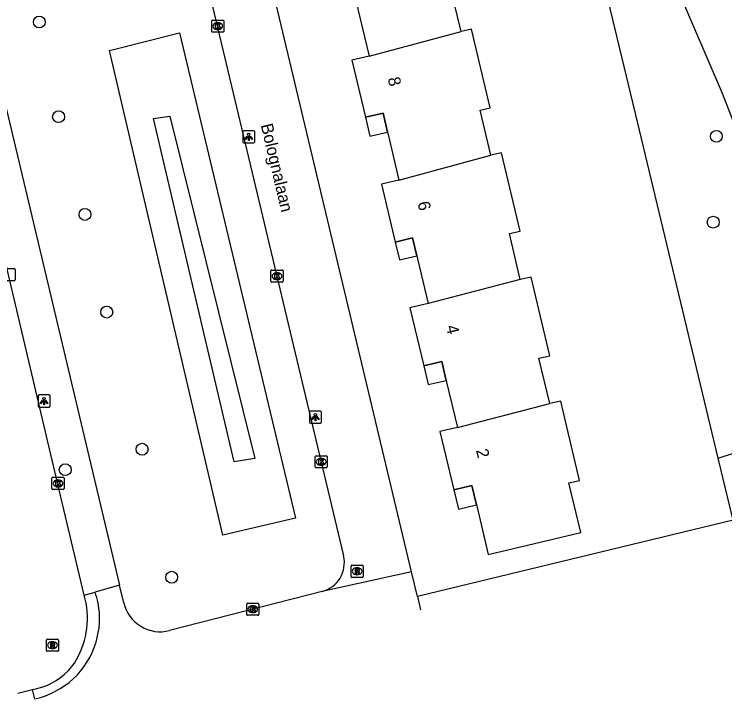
# Model space of a CAD drawing. Extents: x 162082 to 163393, y 388091 to 388632.
# Drawn here: x 163068.5 to 163126.9, y 388105.3 to 388161.6 of the extents above; entities that cross this region are included whole.
import ezdxf

# ---------------------------------------------------------------- set-up
doc = ezdxf.new("R2010")
doc.units = 0
for name, color, linetype in [('IMGEO_Boom', 7, 'Continuous'), ('IMGEO_Groenvoorziening', 7, 'Continuous'), ('IMGEO_Kolk', 7, 'Continuous'), ('IMGEO_Lichtpunt', 7, 'Continuous'), ('IMGEO_Loofbos', 7, 'Continuous'), ('IMGEO_Openbare_ruimte_label', 7, 'Continuous'), ('IMGEO_Pand', 7, 'Continuous'), ('IMGEO_Pand_nummerreeks', 7, 'Continuous'), ('IMGEO_Pand_overbouw', 7, 'Continuous'), ('IMGEO_Rijbaan_lokaal_open', 7, 'Continuous'), ('IMGEO_Rioolput', 7, 'Continuous'), ('IMGEO_Voetpad_open', 7, 'Continuous')]:
    doc.layers.add(name, color=color, linetype=linetype)

msp = doc.modelspace()

# ---------------------------------------------------------------- linework, layer by layer
at = {"layer": 'IMGEO_Boom'}
for centre in [(163070.519, 388160.931), (163072.102, 388153.145), (163126.198, 388151.53), (163074.273, 388145.107), (163125.936, 388144.473), (163076.069, 388137.076), (163078.974, 388125.8), (163072.651, 388124.118), (163081.408, 388115.275)]:
    msp.add_circle(centre, 0.489, dxfattribs=at)
at = {"layer": 'IMGEO_Groenvoorziening'}
for points in [[(163082.046, 388160.029), (163091.576, 388120.142), (163085.618, 388118.741), (163076.279, 388158.581), (163082.046, 388160.029)], [(163079.902, 388152.986), (163081.253, 388153.196), (163088.24, 388125.028), (163086.548, 388124.756), (163079.902, 388152.986)], [(163127.581, 388119.977), (163126.359, 388125.058)]]:
    msp.add_lwpolyline(points, dxfattribs=at)
at = {"layer": 'IMGEO_Kolk'}
for p, q in [((163084.694, 388160.163), (163084.694, 388161.015)), ((163084.769, 388161.089), (163085.621, 388161.089)), ((163085.182, 388160.869), (163085.207, 388160.869)), ((163085.695, 388161.015), (163085.695, 388160.163)), ((163085.205, 388160.309), (163085.18, 388160.309)), ((163085.621, 388160.089), (163084.769, 388160.089)), ((163067.604, 388140.658), (163068.456, 388140.658)), ((163068.53, 388140.584), (163068.53, 388139.732)), ((163089.565, 388139.609), (163089.565, 388140.461)), ((163089.64, 388140.535), (163090.492, 388140.535)), ((163090.053, 388140.315), (163090.078, 388140.315)), ((163090.566, 388140.461), (163090.566, 388139.609)), ((163090.076, 388139.755), (163090.051, 388139.755)), ((163068.456, 388139.658), (163067.604, 388139.658)), ((163090.492, 388139.535), (163089.64, 388139.535)), ((163093.196, 388124.339), (163093.196, 388125.191)), ((163093.271, 388125.265), (163094.123, 388125.265)), ((163094.197, 388125.191), (163094.197, 388124.339)), ((163093.684, 388125.045), (163093.709, 388125.045)), ((163094.123, 388124.265), (163093.271, 388124.265)), ((163093.707, 388124.485), (163093.682, 388124.485)), ((163071.562, 388122.565), (163071.562, 388123.417)), ((163071.637, 388123.491), (163072.489, 388123.491)), ((163072.563, 388123.417), (163072.563, 388122.565)), ((163072.05, 388123.271), (163072.075, 388123.271)), ((163072.489, 388122.491), (163071.637, 388122.491)), ((163072.073, 388122.711), (163072.048, 388122.711)), ((163087.574, 388112.219), (163087.574, 388113.071)), ((163087.649, 388113.145), (163088.501, 388113.145)), ((163088.062, 388112.925), (163088.087, 388112.925)), ((163088.575, 388113.071), (163088.575, 388112.219)), ((163088.085, 388112.365), (163088.06, 388112.365)), ((163088.501, 388112.145), (163087.649, 388112.145))]:
    msp.add_line(p, q, dxfattribs=at)
for points in [[(163084.694, 388160.163), (163084.694, 388161.015)], [(163084.769, 388161.089), (163085.621, 388161.089)], [(163085.015, 388160.789), (163085.138, 388160.789), (163085.138, 388160.638), (163085.268, 388160.789), (163085.432, 388160.789), (163085.286, 388160.638), (163085.439, 388160.389), (163085.287, 388160.389), (163085.202, 388160.553), (163085.138, 388160.486), (163085.138, 388160.389), (163085.015, 388160.389), (163085.015, 388160.789)], [(163085.695, 388161.015), (163085.695, 388160.163)], [(163085.621, 388160.089), (163084.769, 388160.089)], [(163067.604, 388140.658), (163068.456, 388140.658)], [(163068.53, 388140.584), (163068.53, 388139.732)], [(163089.565, 388139.609), (163089.565, 388140.461)], [(163089.64, 388140.535), (163090.492, 388140.535)], [(163090.566, 388140.461), (163090.566, 388139.609)], [(163089.886, 388140.235), (163090.009, 388140.235), (163090.009, 388140.084), (163090.139, 388140.235), (163090.303, 388140.235), (163090.157, 388140.084), (163090.31, 388139.835), (163090.158, 388139.835), (163090.073, 388139.999), (163090.009, 388139.932), (163090.009, 388139.835), (163089.886, 388139.835), (163089.886, 388140.235)], [(163068.456, 388139.658), (163067.604, 388139.658)], [(163090.492, 388139.535), (163089.64, 388139.535)], [(163093.196, 388124.339), (163093.196, 388125.191)], [(163093.271, 388125.265), (163094.123, 388125.265)], [(163094.197, 388125.191), (163094.197, 388124.339)], [(163093.517, 388124.965), (163093.64, 388124.965), (163093.64, 388124.814), (163093.77, 388124.965), (163093.934, 388124.965), (163093.788, 388124.814), (163093.941, 388124.565), (163093.789, 388124.565), (163093.704, 388124.729), (163093.64, 388124.662), (163093.64, 388124.565), (163093.517, 388124.565), (163093.517, 388124.965)], [(163094.123, 388124.265), (163093.271, 388124.265)], [(163071.562, 388122.565), (163071.562, 388123.417)], [(163071.637, 388123.491), (163072.489, 388123.491)], [(163072.563, 388123.417), (163072.563, 388122.565)], [(163071.883, 388123.191), (163072.006, 388123.191), (163072.006, 388123.04), (163072.136, 388123.191), (163072.3, 388123.191), (163072.154, 388123.04), (163072.307, 388122.791), (163072.155, 388122.791), (163072.07, 388122.955), (163072.006, 388122.888), (163072.006, 388122.791), (163071.883, 388122.791), (163071.883, 388123.191)], [(163072.489, 388122.491), (163071.637, 388122.491)], [(163087.574, 388112.219), (163087.574, 388113.071)], [(163087.649, 388113.145), (163088.501, 388113.145)], [(163087.895, 388112.845), (163088.018, 388112.845), (163088.018, 388112.694), (163088.148, 388112.845), (163088.312, 388112.845), (163088.166, 388112.694), (163088.319, 388112.445), (163088.167, 388112.445), (163088.082, 388112.609), (163088.018, 388112.542), (163088.018, 388112.445), (163087.895, 388112.445), (163087.895, 388112.845)], [(163088.575, 388113.071), (163088.575, 388112.219)], [(163088.501, 388112.145), (163087.649, 388112.145)]]:
    msp.add_lwpolyline(points, dxfattribs=at)
for centre, start, end in [((163084.771, 388161.013), 91.55205, 178.44795), ((163084.771, 388161.013), 91.55205, 178.44795), ((163085.619, 388161.013), 1.55205, 88.44795), ((163085.619, 388161.013), 1.55205, 88.44795), ((163084.771, 388160.165), 181.55205, 268.44795), ((163084.771, 388160.165), 181.55205, 268.44795), ((163085.619, 388160.165), 271.55205, 358.44795), ((163085.619, 388160.165), 271.55205, 358.44795), ((163068.454, 388140.582), 1.55205, 88.44795), ((163068.454, 388140.582), 1.55205, 88.44795), ((163089.642, 388140.459), 91.55205, 178.44795), ((163089.642, 388140.459), 91.55205, 178.44795), ((163090.49, 388140.459), 1.55205, 88.44795), ((163090.49, 388140.459), 1.55205, 88.44795), ((163068.454, 388139.734), 271.55205, 358.44795), ((163068.454, 388139.734), 271.55205, 358.44795), ((163089.642, 388139.611), 181.55205, 268.44795), ((163089.642, 388139.611), 181.55205, 268.44795), ((163090.49, 388139.611), 271.55205, 358.44795), ((163090.49, 388139.611), 271.55205, 358.44795), ((163093.273, 388125.189), 91.55205, 178.44795), ((163093.273, 388125.189), 91.55205, 178.44795), ((163094.121, 388125.189), 1.55205, 88.44795), ((163094.121, 388125.189), 1.55205, 88.44795), ((163093.273, 388124.341), 181.55205, 268.44795), ((163093.273, 388124.341), 181.55205, 268.44795), ((163094.121, 388124.341), 271.55205, 358.44795), ((163094.121, 388124.341), 271.55205, 358.44795), ((163071.639, 388123.415), 91.55205, 178.44795), ((163071.639, 388123.415), 91.55205, 178.44795), ((163072.487, 388123.415), 1.55205, 88.44795), ((163072.487, 388123.415), 1.55205, 88.44795), ((163071.639, 388122.567), 181.55205, 268.44795), ((163071.639, 388122.567), 181.55205, 268.44795), ((163072.487, 388122.567), 271.55205, 358.44795), ((163072.487, 388122.567), 271.55205, 358.44795), ((163087.651, 388113.069), 91.55205, 178.44795), ((163087.651, 388113.069), 91.55205, 178.44795), ((163088.499, 388113.069), 1.55205, 88.44795), ((163088.499, 388113.069), 1.55205, 88.44795), ((163087.651, 388112.221), 181.55205, 268.44795), ((163087.651, 388112.221), 181.55205, 268.44795), ((163088.499, 388112.221), 271.55205, 358.44795), ((163088.499, 388112.221), 271.55205, 358.44795)]:
    msp.add_arc(centre, 0.0765, start, end, dxfattribs=at)
for centre, major_axis, ratio, start_param, end_param in [((163085.181, 388160.589), (-0.387, 0.002), 0.722429, 4.712389, 7.853982), ((163085.206, 388160.589), (-0.39, 0.002), 0.717154, 1.570796, 4.712389), ((163090.052, 388140.035), (-0.387, 0.002), 0.722429, 4.712389, 7.853982), ((163090.077, 388140.035), (-0.39, 0.002), 0.717154, 1.570796, 4.712389), ((163093.683, 388124.765), (-0.387, 0.002), 0.722429, 4.712389, 7.853982), ((163093.708, 388124.765), (-0.39, 0.002), 0.717154, 1.570796, 4.712389), ((163072.049, 388122.991), (-0.387, 0.002), 0.722429, 4.712389, 7.853982), ((163072.074, 388122.991), (-0.39, 0.002), 0.717154, 1.570796, 4.712389), ((163088.061, 388112.645), (-0.387, 0.002), 0.722429, 4.712389, 7.853982), ((163088.086, 388112.645), (-0.39, 0.002), 0.717154, 1.570796, 4.712389)]:
    msp.add_ellipse(centre, major_axis=major_axis, ratio=ratio, start_param=start_param, end_param=end_param, dxfattribs=at)
at = {"layer": 'IMGEO_Lichtpunt'}
for p, q in [((163087.245, 388151.891), (163087.245, 388151.084)), ((163087.245, 388151.891), (163087.245, 388151.084)), ((163088.147, 388151.986), (163087.339, 388151.986)), ((163088.147, 388151.986), (163087.339, 388151.986)), ((163088.241, 388151.084), (163088.241, 388151.891)), ((163088.241, 388151.084), (163088.241, 388151.891)), ((163087.339, 388150.99), (163088.147, 388150.99)), ((163087.339, 388150.99), (163088.147, 388150.99)), ((163070.416, 388130.17), (163070.416, 388129.363)), ((163070.416, 388130.17), (163070.416, 388129.363)), ((163071.318, 388130.265), (163070.51, 388130.265)), ((163071.318, 388130.265), (163070.51, 388130.265)), ((163071.412, 388129.363), (163071.412, 388130.17)), ((163071.412, 388129.363), (163071.412, 388130.17)), ((163070.51, 388129.269), (163071.318, 388129.269)), ((163070.51, 388129.269), (163071.318, 388129.269)), ((163092.731, 388128.847), (163092.731, 388128.04)), ((163092.731, 388128.847), (163092.731, 388128.04)), ((163093.633, 388128.942), (163092.825, 388128.942)), ((163093.633, 388128.942), (163092.825, 388128.942)), ((163093.727, 388128.04), (163093.727, 388128.847)), ((163093.727, 388128.04), (163093.727, 388128.847)), ((163092.825, 388127.946), (163093.633, 388127.946)), ((163092.825, 388127.946), (163093.633, 388127.946))]:
    msp.add_line(p, q, dxfattribs=at)
for points in [[(163087.619, 388151.555), (163087.658, 388151.527), (163087.47, 388151.265), (163087.432, 388151.292), (163087.619, 388151.555)], [(163087.721, 388151.507), (163087.768, 388151.507), (163087.768, 388151.185), (163087.721, 388151.185), (163087.721, 388151.507)], [(163087.831, 388151.527), (163087.869, 388151.554), (163088.056, 388151.292), (163088.017, 388151.264), (163087.831, 388151.527)], [(163070.79, 388129.834), (163070.829, 388129.806), (163070.641, 388129.544), (163070.603, 388129.571), (163070.79, 388129.834)], [(163071.002, 388129.806), (163071.04, 388129.833), (163071.227, 388129.571), (163071.188, 388129.543), (163071.002, 388129.806)], [(163070.892, 388129.786), (163070.939, 388129.786), (163070.939, 388129.464), (163070.892, 388129.464), (163070.892, 388129.786)], [(163093.105, 388128.511), (163093.144, 388128.483), (163092.956, 388128.221), (163092.918, 388128.248), (163093.105, 388128.511)], [(163093.207, 388128.463), (163093.254, 388128.463), (163093.254, 388128.141), (163093.207, 388128.141), (163093.207, 388128.463)], [(163093.317, 388128.483), (163093.355, 388128.51), (163093.542, 388128.248), (163093.503, 388128.22), (163093.317, 388128.483)]]:
    msp.add_lwpolyline(points, dxfattribs=at)
for centre in [(163087.744, 388151.689), (163070.915, 388129.968), (163093.23, 388128.645)]:
    msp.add_circle(centre, 0.0994, dxfattribs=at)
for centre, start, end in [((163087.339, 388151.891), 90, 180), ((163087.339, 388151.891), 90, 180), ((163088.147, 388151.891), 0, 90), ((163088.147, 388151.891), 0, 90), ((163087.339, 388151.084), 180, 270), ((163087.339, 388151.084), 180, 270), ((163088.147, 388151.084), 270, 0), ((163088.147, 388151.084), 270, 360), ((163070.51, 388130.17), 90, 180), ((163070.51, 388130.17), 90, 180), ((163071.318, 388130.17), 0, 90), ((163071.318, 388130.17), 0, 90), ((163070.51, 388129.363), 180, 270), ((163070.51, 388129.363), 180, 270), ((163071.318, 388129.363), 270, 0), ((163071.318, 388129.363), 270, 360), ((163092.825, 388128.847), 90, 180), ((163092.825, 388128.847), 90, 180), ((163093.633, 388128.847), 0, 90), ((163093.633, 388128.847), 0, 90), ((163092.825, 388128.04), 180, 270), ((163092.825, 388128.04), 180, 270), ((163093.633, 388128.04), 270, 0), ((163093.633, 388128.04), 270, 360)]:
    msp.add_arc(centre, 0.0946, start, end, dxfattribs=at)
at = {"layer": 'IMGEO_Loofbos'}
for points in [[(163126.359, 388125.058), (163119.543, 388153.395), (163117.682, 388161.135), (163114.324, 388175.098)], [(163114.324, 388175.098), (163120.66, 388173.609), (163122.979, 388163.701), (163126.685, 388155.076), (163131.768, 388141.947), (163136.341, 388128.32)], [(163126.359, 388125.058), (163136.341, 388128.32)]]:
    msp.add_lwpolyline(points, dxfattribs=at)
at = {"layer": 'IMGEO_Pand'}
for points in [[(163105.209, 388160.137), (163104.319, 388163.881), (163105.233, 388164.098), (163104.874, 388165.607), (163103.718, 388170.471), (163093.714, 388168.093), (163094.845, 388163.336), (163096.32, 388163.687), (163096.704, 388162.073), (163096.727, 388161.975), (163097.641, 388158.131)], [(163107.66, 388149.976), (163106.777, 388153.694), (163107.583, 388153.886), (163106.049, 388160.337), (163105.209, 388160.137)], [(163097.641, 388158.131), (163105.209, 388160.137)], [(163097.641, 388158.131), (163096.219, 388157.793), (163097.335, 388153.097), (163098.788, 388153.443), (163099.159, 388151.879), (163099.209, 388151.669), (163100.096, 388147.937)], [(163100.096, 388147.937), (163107.66, 388149.976)], [(163110.075, 388139.744), (163109.176, 388143.526), (163110.056, 388143.736), (163108.524, 388150.182), (163107.66, 388149.976)], [(163100.096, 388147.937), (163098.66, 388147.595), (163099.792, 388142.834), (163101.207, 388143.17), (163101.555, 388141.707), (163101.613, 388141.462), (163102.486, 388137.791)], [(163110.075, 388139.744), (163102.486, 388137.791)], [(163112.49, 388129.551), (163111.604, 388133.276), (163112.492, 388133.487), (163110.955, 388139.953), (163110.075, 388139.744)], [(163102.486, 388137.791), (163100.998, 388137.437), (163102.132, 388132.664), (163103.609, 388133.015), (163103.977, 388131.464), (163104.012, 388131.319), (163104.897, 388127.593)], [(163104.897, 388127.593), (163103.47, 388127.254), (163104.607, 388122.47), (163106.087, 388122.822), (163106.468, 388121.218), (163106.487, 388121.137), (163107.434, 388117.154), (163115.042, 388118.962), (163114.075, 388123.03), (163114.948, 388123.238), (163113.791, 388128.103), (163113.396, 388129.766), (163112.49, 388129.551)], [(163104.897, 388127.593), (163112.49, 388129.551)]]:
    msp.add_lwpolyline(points, dxfattribs=at)
at = {"layer": 'IMGEO_Pand_overbouw'}
for points in [[(163098.788, 388153.443), (163097.335, 388153.097), (163097.707, 388151.533), (163099.159, 388151.879)], [(163101.207, 388143.17), (163099.792, 388142.834), (163100.14, 388141.37), (163101.555, 388141.707)], [(163103.609, 388133.015), (163102.132, 388132.664), (163102.501, 388131.113), (163103.977, 388131.464)], [(163106.087, 388122.822), (163104.607, 388122.47), (163104.995, 388120.867), (163106.468, 388121.218)]]:
    msp.add_lwpolyline(points, close=True, dxfattribs=at)
at = {"layer": 'IMGEO_Rijbaan_lokaal_open'}
for points in [[(163074.216, 388113.79), (163072.028, 388123.037), (163062.831, 388161.898)], [(163074.372, 388113.132), (163074.216, 388113.79)], [(163068.765, 388105.728), (163069.973, 388106.033)], [(163069.973, 388106.033), (163070.309, 388106.118)]]:
    msp.add_lwpolyline(points, dxfattribs=at)
for centre, radius, start, end in [((163067.656, 388111.901), 6.828, 324.3751, 10.38563), ((163069.114, 388111.261), 5.28, 283.07707, 320.80204)]:
    msp.add_arc(centre, radius, start, end, dxfattribs=at)
at = {"layer": 'IMGEO_Rioolput'}
for p, q in [((163096.155, 388115.339), (163096.155, 388116.191)), ((163096.23, 388116.265), (163097.082, 388116.265)), ((163096.643, 388116.045), (163096.668, 388116.045)), ((163097.156, 388116.191), (163097.156, 388115.339)), ((163097.082, 388115.265), (163096.23, 388115.265)), ((163096.666, 388115.485), (163096.641, 388115.485)), ((163071.101, 388109.256), (163071.101, 388110.108)), ((163071.176, 388110.182), (163072.028, 388110.182)), ((163071.589, 388109.962), (163071.614, 388109.962)), ((163072.102, 388110.108), (163072.102, 388109.256)), ((163071.612, 388109.402), (163071.587, 388109.402)), ((163072.028, 388109.182), (163071.176, 388109.182))]:
    msp.add_line(p, q, dxfattribs=at)
for points in [[(163096.155, 388115.339), (163096.155, 388116.191)], [(163096.23, 388116.265), (163097.082, 388116.265)], [(163096.744, 388115.963), (163096.492, 388115.965), (163096.492, 388115.565)], [(163096.67, 388115.884), (163096.616, 388115.884), (163096.616, 388115.803)], [(163096.616, 388115.803), (163096.668, 388115.803)], [(163097.156, 388116.191), (163097.156, 388115.339)], [(163097.082, 388115.265), (163096.23, 388115.265)], [(163096.492, 388115.565), (163096.616, 388115.565), (163096.616, 388115.727), (163096.627, 388115.727)], [(163096.674, 388115.698), (163096.745, 388115.565), (163096.885, 388115.565), (163096.82, 388115.691)], [(163071.101, 388109.256), (163071.101, 388110.108)], [(163071.176, 388110.182), (163072.028, 388110.182)], [(163072.102, 388110.108), (163072.102, 388109.256)], [(163071.69, 388109.88), (163071.438, 388109.882), (163071.438, 388109.482)], [(163071.438, 388109.482), (163071.562, 388109.482), (163071.562, 388109.644), (163071.573, 388109.644)], [(163071.616, 388109.801), (163071.562, 388109.801), (163071.562, 388109.72)], [(163071.562, 388109.72), (163071.614, 388109.72)], [(163071.62, 388109.615), (163071.691, 388109.482), (163071.831, 388109.482), (163071.766, 388109.608)], [(163072.028, 388109.182), (163071.176, 388109.182)]]:
    msp.add_lwpolyline(points, dxfattribs=at)
for centre, radius, start, end in [((163096.232, 388116.189), 0.0765, 91.55205, 178.44795), ((163096.232, 388116.189), 0.0765, 91.55205, 178.44795), ((163096.652, 388115.992), 0.19, 274.7715, 282.96867), ((163096.676, 388115.788), 0.0964, 77.00612, 93.18647), ((163096.69, 388115.845), 0.0378, 276.66336, 79.67722), ((163096.743, 388115.853), 0.109, 350.36119, 89.41601), ((163096.741, 388115.853), 0.112, 277.58423, 350.98172), ((163097.08, 388116.189), 0.0765, 1.55205, 88.44795), ((163097.08, 388116.189), 0.0765, 1.55205, 88.44795), ((163096.232, 388115.341), 0.0765, 181.55205, 268.44795), ((163096.232, 388115.341), 0.0765, 181.55205, 268.44795), ((163096.626, 388115.674), 0.0533, 26.02933, 88.69889), ((163096.725, 388115.638), 0.108, 29.51342, 73.79051), ((163097.08, 388115.341), 0.0765, 271.55205, 358.44795), ((163097.08, 388115.341), 0.0765, 271.55205, 358.44795), ((163071.178, 388110.106), 0.0765, 91.55205, 178.44795), ((163071.178, 388110.106), 0.0765, 91.55205, 178.44795), ((163072.026, 388110.106), 0.0765, 1.55205, 88.44795), ((163072.026, 388110.106), 0.0765, 1.55205, 88.44795), ((163071.572, 388109.591), 0.0533, 26.02933, 88.69889), ((163071.598, 388109.909), 0.19, 274.7715, 282.96867), ((163071.622, 388109.705), 0.0964, 77.00612, 93.18647), ((163071.636, 388109.762), 0.0378, 276.66336, 79.67722), ((163071.689, 388109.77), 0.109, 350.36119, 89.41601), ((163071.687, 388109.77), 0.112, 277.58423, 350.98172), ((163071.671, 388109.555), 0.108, 29.51342, 73.79051), ((163071.178, 388109.258), 0.0765, 181.55205, 268.44795), ((163071.178, 388109.258), 0.0765, 181.55205, 268.44795), ((163072.026, 388109.258), 0.0765, 271.55205, 358.44795), ((163072.026, 388109.258), 0.0765, 271.55205, 358.44795)]:
    msp.add_arc(centre, radius, start, end, dxfattribs=at)
for centre, major_axis, ratio, start_param, end_param in [((163096.642, 388115.765), (-0.387, 0.002), 0.722429, 4.712389, 7.853982), ((163096.667, 388115.765), (-0.39, 0.002), 0.717154, 1.570796, 4.712389), ((163071.588, 388109.682), (-0.387, 0.002), 0.722429, 4.712389, 7.853982), ((163071.613, 388109.682), (-0.39, 0.002), 0.717154, 1.570796, 4.712389)]:
    msp.add_ellipse(centre, major_axis=major_axis, ratio=ratio, start_param=start_param, end_param=end_param, dxfattribs=at)
at = {"layer": 'IMGEO_Voetpad_open'}
for points in [[(163101.124, 388115.722), (163088.423, 388168.969)], [(163084.182, 388164.632), (163095.539, 388117.037)], [(163065.554, 388163.23), (163077.117, 388114.623)], [(163127.581, 388119.977), (163101.611, 388113.679)], [(163101.124, 388115.722), (163093.772, 388114.108)], [(163101.611, 388113.679), (163101.124, 388115.722)], [(163077.117, 388114.623), (163075.107, 388114.058)], [(163077.464, 388113.166), (163077.117, 388114.623)], [(163074.216, 388113.79), (163075.107, 388114.058)], [(163093.772, 388114.108), (163081.237, 388110.89)], [(163101.611, 388113.679), (163101.873, 388112.601)], [(163070.164, 388105.279), (163069.973, 388106.033)]]:
    msp.add_lwpolyline(points, dxfattribs=at)
for centre, radius, start, end in [((163093.166, 388116.471), 2.439, 284.37931, 13.41742), ((163068.72, 388111.865), 6.753, 10.91094, 18.95189), ((163068.719, 388111.871), 6.753, 343.23722, 10.86049), ((163080.469, 388113.882), 3.089, 193.39627, 284.40415), ((163068.725, 388111.871), 6.747, 282.31085, 343.22157)]:
    msp.add_arc(centre, radius, start, end, dxfattribs=at)

# ---------------------------------------------------------------- texts
at = {"layer": 'IMGEO_Openbare_ruimte_label'}
msp.add_text('Bolognalaan', height=1, rotation=283.35534, dxfattribs=at).set_placement((163088.72, 388152.46))
at = {"layer": 'IMGEO_Pand_nummerreeks'}
for s, rotation, p in [('8', 283.36689, (163099.165, 388156.292)), ('6', 283.37262, (163101.613, 388146.065)), ('4', 283.36689, (163103.952, 388135.901)), ('2', 283.36689, (163106.426, 388125.715))]:
    msp.add_text(s, height=1, rotation=rotation, dxfattribs=at).set_placement(p)

doc.saveas('drawing.dxf')
